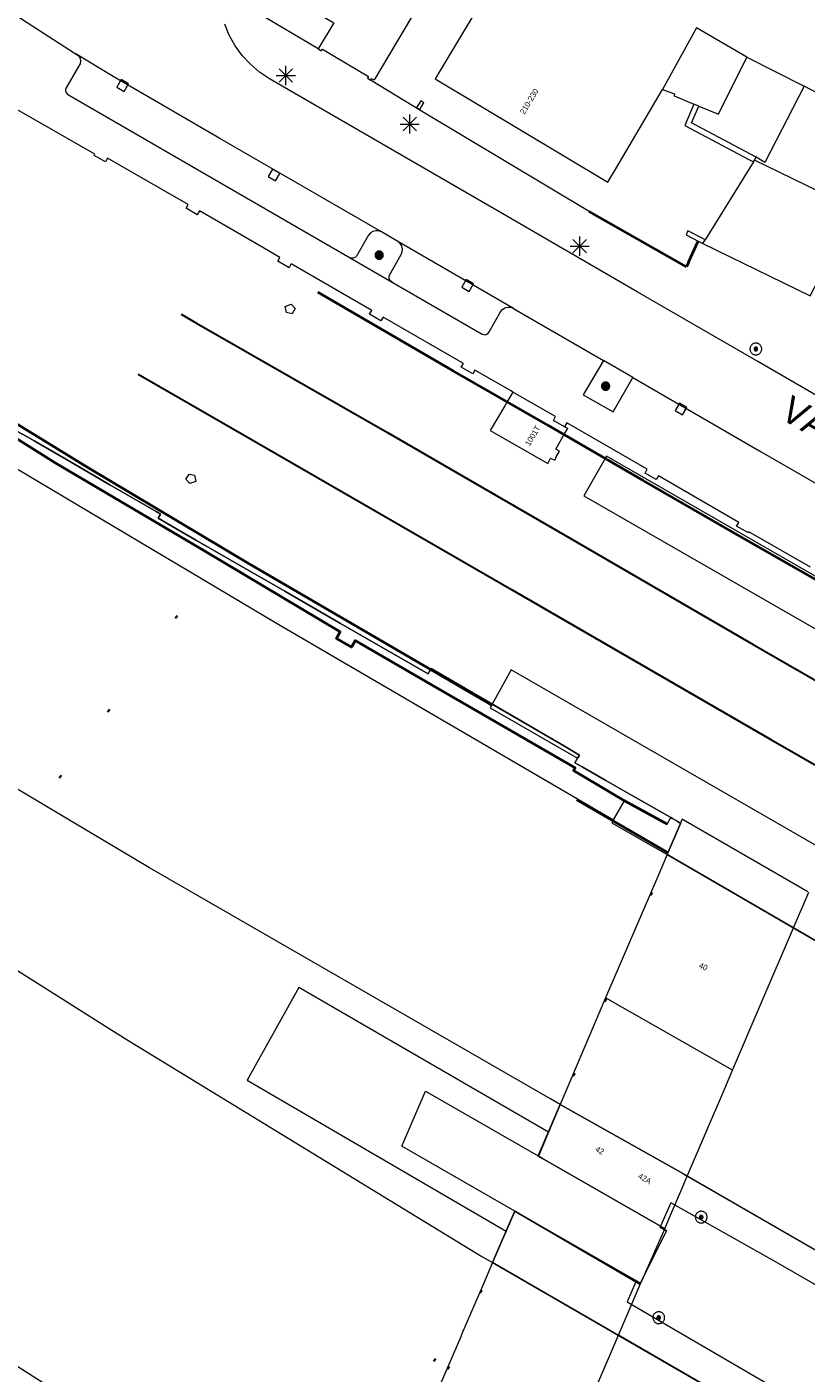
# Model space of a CAD drawing. Header units: metres. Extents: x 135779 to 137489, y 452643 to 455118.
# Tile 399 of 489: x 136792 to 136833, y 454519 to 454590. Entities that reach past the tile are written whole.
import ezdxf
from ezdxf.enums import TextEntityAlignment as Align

# ---------------------------------------------------------------- set-up
doc = ezdxf.new("R2010")
doc.units = ezdxf.units.M
for name, pattern in [('DGN_Style_1', [33.729988, 0.056123, -33.673865]), ('DGN_Style_3', [78.572352, 56.123108, -22.449243]), ('DGN_Style_4', [89.853097, 44.898487, -22.449243, 0.056123, -22.449243])]:
    doc.linetypes.add(name, pattern=pattern)
for name, color, linetype, lineweight in [('KTop_KWD_Perron', 40, 'Continuous', 13), ('KTop_NAR_Huisnummer (t)', 7, 'Continuous', 13), ('KTop_NAR_Huisnummer tijdelijk (t)', 7, 'Continuous', 13), ('KTop_OBD_Brug_dek', 11, 'Continuous', 13), ('KTop_OBW_Overkapping', 1, 'Continuous', 13), ('KTop_ORL_Weg_Straatnaam (t)', 7, 'Continuous', 13), ('KTop_OTD_Gesloten verharding', 15, 'Continuous', 13), ('KTop_PAL_Lichtmast', 40, 'Continuous', 13), ('KTop_PND_Grondvlaksituatie van BAG-pand [tachy]', 1, 'Continuous', 13), ('KTop_PND_Pandscheiding', 40, 'Continuous', 13), ('KTop_PUT_Brandkraan of -put', 1, 'Continuous', 13), ('KTop_PUT_Inspectie- of rioolput', 15, 'Continuous', 13), ('KTop_PUT_Kolk', 15, 'Continuous', 13), ('KTop_SHD_Geluidsscherm (l)', 1, 'Continuous', 40), ('KTop_SHD_Hek (l)', 15, 'DGN_Style_4', 40), ('KTop_SHD_Muur', 15, 'Continuous', 13), ('KTop_SHD_Muur (l)', 15, 'Continuous', 40), ('KTop_SPR_Sneltram (l)', 251, 'DGN_Style_3', 30), ('KTop_SPR_Trein (l)', 8, 'DGN_Style_1', 53), ('KTop_VGO_Boom', 92, 'Continuous', 13), ('KTop_WGD_Parkeervlak', 251, 'Continuous', 13), ('KTop_WGD_Rijbaan_Lokale weg', 251, 'Continuous', 13), ('KTop_WGD_Spoorbaan', 251, 'Continuous', 13), ('KTop_WGD_Voetpad', 251, 'Continuous', 13), ('KTop_WGD_Voetpad op trap', 251, 'Continuous', 13)]:
    doc.layers.add(name, color=color, linetype=linetype, lineweight=lineweight)
doc.styles.add('Style-ROVU', font='ROVU.shx')
doc.styles.add('Style-ROVUCURSIEF', font='ROVUCURSIEF.shx')

# ---------------------------------------------------------------- blocks, each defined once
blk = doc.blocks.new('PAL_Lichtmast')
at = {"layer": 'KTop_PAL_Lichtmast'}
for p, q in [((-0.354, -0.354), (0.354, 0.354)), ((0.354, -0.354), (-0.354, 0.354)), ((0, -0.5), (0, 0.5)), ((-0.5, 0), (0.5, 0))]:
    blk.add_line(p, q, dxfattribs=at)
blk = doc.blocks.new('PUT_Kolk')
at = {"layer": 'KTop_PUT_Kolk', "flags": 128}
blk.add_lwpolyline([(0.225, -0.225), (0.225, 0.225), (-0.225, 0.225), (-0.225, -0.225), (0.225, -0.225)], dxfattribs=at)
blk = doc.blocks.new('PUT_Brandkraan_of_-put')
at = {"layer": 'KTop_PUT_Brandkraan of -put'}
for p, q in [((-0.25, 0.034), (0, 0.25)), ((-0.158, -0.25), (-0.25, 0.034)), ((0, 0.25), (0.25, 0.033)), ((0.25, 0.033), (0.158, -0.25)), ((0.158, -0.25), (-0.158, -0.25))]:
    blk.add_line(p, q, dxfattribs=at)
blk = doc.blocks.new('PUT_Inspectie-_of_rioolput')
at = {"layer": 'KTop_PUT_Inspectie- of rioolput', "flags": 128}
for points in [[(0.31, 0), (0.308, 0.032), (0.303, 0.064), (0.294, 0.095), (0.283, 0.126), (0.268, 0.155), (0.25, 0.182), (0.23, 0.207), (0.207, 0.23), (0.182, 0.25), (0.154, 0.268), (0.126, 0.283), (0.095, 0.294), (0.064, 0.303), (0.032, 0.308), (0, 0.309), (-0.032, 0.308), (-0.064, 0.303), (-0.096, 0.294), (-0.126, 0.283), (-0.155, 0.268), (-0.182, 0.25), (-0.207, 0.23), (-0.23, 0.207), (-0.25, 0.182), (-0.268, 0.154), (-0.283, 0.126), (-0.294, 0.095), (-0.303, 0.064), (-0.308, 0.032), (-0.309, 0), (-0.308, -0.032), (-0.303, -0.064), (-0.294, -0.096), (-0.283, -0.126), (-0.268, -0.155), (-0.25, -0.182), (-0.23, -0.207), (-0.207, -0.23), (-0.182, -0.25), (-0.155, -0.268), (-0.126, -0.283), (-0.096, -0.294), (-0.064, -0.303), (-0.032, -0.308), (0, -0.309), (0.032, -0.308), (0.064, -0.303), (0.095, -0.294), (0.126, -0.283), (0.155, -0.268), (0.182, -0.25), (0.207, -0.23), (0.23, -0.207), (0.25, -0.182), (0.268, -0.155), (0.283, -0.126), (0.294, -0.096), (0.303, -0.064), (0.308, -0.032), (0.31, 0)], [(0.095, 0), (0.094, 0.009), (0.092, 0.019), (0.09, 0.029), (0.086, 0.038), (0.082, 0.047), (0.076, 0.055), (0.07, 0.063), (0.063, 0.07), (0.055, 0.076), (0.047, 0.082), (0.038, 0.086), (0.029, 0.09), (0.019, 0.092), (0.009, 0.094), (0, 0.094), (-0.01, 0.094), (-0.02, 0.092), (-0.029, 0.09), (-0.039, 0.086), (-0.048, 0.082), (-0.056, 0.076), (-0.064, 0.07), (-0.071, 0.063), (-0.077, 0.055), (-0.082, 0.047), (-0.087, 0.038), (-0.09, 0.029), (-0.093, 0.019), (-0.094, 0.009), (-0.095, 0), (-0.094, -0.01), (-0.093, -0.02), (-0.09, -0.029), (-0.087, -0.039), (-0.082, -0.048), (-0.077, -0.056), (-0.071, -0.064), (-0.064, -0.071), (-0.056, -0.077), (-0.047, -0.082), (-0.039, -0.087), (-0.029, -0.09), (-0.02, -0.093), (-0.01, -0.094), (0, -0.095), (0.009, -0.094), (0.019, -0.093), (0.029, -0.09), (0.038, -0.087), (0.047, -0.082), (0.055, -0.077), (0.063, -0.071), (0.07, -0.064), (0.076, -0.056), (0.082, -0.047), (0.086, -0.039), (0.09, -0.029), (0.092, -0.02), (0.094, -0.01), (0.095, 0)], [(0.035, 0), (0.034, 0.003), (0.034, 0.007), (0.033, 0.01), (0.031, 0.014), (0.03, 0.017), (0.028, 0.02), (0.026, 0.023), (0.023, 0.026), (0.02, 0.028), (0.017, 0.03), (0.014, 0.031), (0.01, 0.033), (0.007, 0.034), (0.003, 0.034), (0, 0.034), (-0.004, 0.034), (-0.007, 0.034), (-0.011, 0.033), (-0.014, 0.031), (-0.018, 0.03), (-0.021, 0.028), (-0.023, 0.026), (-0.026, 0.023), (-0.028, 0.02), (-0.03, 0.017), (-0.032, 0.014), (-0.033, 0.01), (-0.034, 0.007), (-0.035, 0.003), (-0.035, 0), (-0.035, -0.004), (-0.034, -0.007), (-0.033, -0.011), (-0.032, -0.014), (-0.03, -0.018), (-0.028, -0.021), (-0.026, -0.023), (-0.023, -0.026), (-0.021, -0.028), (-0.017, -0.03), (-0.014, -0.032), (-0.011, -0.033), (-0.007, -0.034), (-0.004, -0.035), (0, -0.035), (0.003, -0.035), (0.007, -0.034), (0.01, -0.033), (0.014, -0.032), (0.017, -0.03), (0.02, -0.028), (0.023, -0.026), (0.026, -0.023), (0.028, -0.021), (0.03, -0.017), (0.031, -0.014), (0.033, -0.011), (0.034, -0.007), (0.034, -0.004), (0.035, 0)], [(0.01, 0.02), (0.007, 0.02), (0.005, 0.021), (0.003, 0.022), (0.001, 0.022), (-0.001, 0.022), (-0.004, 0.022), (-0.006, 0.021), (-0.008, 0.02), (-0.01, 0.019), (-0.012, 0.018), (-0.014, 0.017), (-0.016, 0.015), (-0.017, 0.013), (-0.019, 0.012), (-0.02, 0.009), (-0.021, 0.007), (-0.022, 0.005), (-0.022, 0.003), (-0.022, 0.001), (-0.022, -0.001), (-0.022, -0.004), (-0.022, -0.006), (-0.021, -0.008), (-0.02, -0.01), (-0.019, -0.012), (-0.017, -0.014), (-0.016, -0.016), (-0.014, -0.017), (-0.012, -0.019), (-0.01, -0.02), (-0.008, -0.021), (-0.006, -0.022), (-0.003, -0.022), (-0.001, -0.022), (0.001, -0.022), (0.003, -0.022), (0.005, -0.022), (0.008, -0.021), (0.01, -0.02), (0.012, -0.019), (0.014, -0.017), (0.015, -0.016), (0.017, -0.014), (0.018, -0.012), (0.02, -0.01), (0.02, -0.008), (0.021, -0.006), (0.022, -0.003), (0.022, -0.001), (0.022, 0.001), (0.022, 0.003), (0.021, 0.005), (0.02, 0.008), (0.019, 0.01), (0.018, 0.012), (0.017, 0.014), (0.015, 0.015), (0.013, 0.017), (0.012, 0.018), (0.01, 0.02)]]:
    blk.add_lwpolyline(points, dxfattribs=at)
blk = doc.blocks.new('VGO_Boom')
at = {"layer": 'KTop_VGO_Boom', "flags": 128}
for points in [[(0.215, 0), (0.214, 0.022), (0.21, 0.045), (0.204, 0.066), (0.196, 0.087), (0.186, 0.108), (0.174, 0.126), (0.16, 0.144), (0.144, 0.16), (0.126, 0.174), (0.107, 0.186), (0.087, 0.196), (0.066, 0.204), (0.045, 0.21), (0.022, 0.214), (-0.001, 0.215), (-0.023, 0.214), (-0.045, 0.21), (-0.067, 0.204), (-0.088, 0.196), (-0.108, 0.186), (-0.127, 0.174), (-0.144, 0.16), (-0.16, 0.144), (-0.174, 0.126), (-0.187, 0.107), (-0.197, 0.087), (-0.205, 0.066), (-0.211, 0.045), (-0.214, 0.022), (-0.215, -0.001), (-0.214, -0.023), (-0.211, -0.045), (-0.205, -0.067), (-0.197, -0.088), (-0.187, -0.108), (-0.174, -0.127), (-0.16, -0.144), (-0.144, -0.16), (-0.127, -0.174), (-0.108, -0.187), (-0.088, -0.197), (-0.067, -0.205), (-0.045, -0.211), (-0.023, -0.214), (0, -0.215), (0.022, -0.214), (0.045, -0.211), (0.066, -0.205), (0.087, -0.197), (0.108, -0.187), (0.126, -0.174), (0.144, -0.16), (0.16, -0.144), (0.174, -0.127), (0.186, -0.108), (0.196, -0.088), (0.204, -0.067), (0.21, -0.045), (0.214, -0.023), (0.215, -0.001)], [(0.155, 0), (0.154, 0.016), (0.152, 0.032), (0.147, 0.048), (0.142, 0.063), (0.134, 0.078), (0.125, 0.091), (0.115, 0.104), (0.104, 0.115), (0.091, 0.125), (0.077, 0.134), (0.063, 0.142), (0.048, 0.147), (0.032, 0.152), (0.016, 0.154), (-0.001, 0.155), (-0.017, 0.154), (-0.033, 0.152), (-0.048, 0.147), (-0.064, 0.142), (-0.078, 0.134), (-0.092, 0.125), (-0.104, 0.115), (-0.116, 0.104), (-0.126, 0.091), (-0.135, 0.077), (-0.142, 0.063), (-0.148, 0.048), (-0.152, 0.032), (-0.155, 0.016), (-0.155, -0.001), (-0.155, -0.017), (-0.152, -0.033), (-0.148, -0.048), (-0.142, -0.064), (-0.135, -0.078), (-0.126, -0.092), (-0.116, -0.104), (-0.104, -0.116), (-0.092, -0.126), (-0.078, -0.135), (-0.064, -0.142), (-0.048, -0.148), (-0.033, -0.152), (-0.017, -0.155), (0, -0.155), (0.016, -0.155), (0.032, -0.152), (0.048, -0.148), (0.063, -0.142), (0.078, -0.135), (0.091, -0.126), (0.104, -0.116), (0.115, -0.104), (0.125, -0.092), (0.134, -0.078), (0.142, -0.064), (0.147, -0.048), (0.152, -0.033), (0.154, -0.017), (0.155, -0.001)], [(0.095, 0), (0.094, 0.01), (0.093, 0.02), (0.09, 0.029), (0.087, 0.039), (0.082, 0.048), (0.077, 0.056), (0.071, 0.064), (0.064, 0.071), (0.056, 0.077), (0.047, 0.082), (0.039, 0.087), (0.029, 0.09), (0.02, 0.093), (0.01, 0.094), (-0.001, 0.095), (-0.01, 0.094), (-0.02, 0.093), (-0.03, 0.09), (-0.039, 0.087), (-0.048, 0.082), (-0.056, 0.077), (-0.064, 0.071), (-0.071, 0.064), (-0.077, 0.056), (-0.083, 0.047), (-0.087, 0.039), (-0.091, 0.029), (-0.093, 0.02), (-0.095, 0.01), (-0.095, -0.001), (-0.095, -0.01), (-0.093, -0.02), (-0.091, -0.03), (-0.087, -0.039), (-0.083, -0.048), (-0.077, -0.056), (-0.071, -0.064), (-0.064, -0.071), (-0.056, -0.077), (-0.048, -0.083), (-0.039, -0.087), (-0.03, -0.091), (-0.02, -0.093), (-0.01, -0.095), (0, -0.095), (0.01, -0.095), (0.02, -0.093), (0.029, -0.091), (0.039, -0.087), (0.048, -0.083), (0.056, -0.077), (0.064, -0.071), (0.071, -0.064), (0.077, -0.056), (0.082, -0.048), (0.087, -0.039), (0.09, -0.03), (0.093, -0.02), (0.094, -0.01), (0.095, -0.001)], [(0.035, 0), (0.035, 0.004), (0.034, 0.007), (0.033, 0.011), (0.032, 0.014), (0.03, 0.018), (0.028, 0.021), (0.026, 0.023), (0.023, 0.026), (0.021, 0.028), (0.017, 0.03), (0.014, 0.032), (0.011, 0.033), (0.007, 0.034), (0.004, 0.035), (-0.001, 0.035), (-0.004, 0.035), (-0.008, 0.034), (-0.011, 0.033), (-0.015, 0.032), (-0.018, 0.03), (-0.021, 0.028), (-0.024, 0.026), (-0.027, 0.023), (-0.029, 0.021), (-0.031, 0.017), (-0.032, 0.014), (-0.034, 0.011), (-0.035, 0.007), (-0.035, 0.004), (-0.035, -0.001), (-0.035, -0.004), (-0.035, -0.008), (-0.034, -0.011), (-0.032, -0.015), (-0.031, -0.018), (-0.029, -0.021), (-0.027, -0.024), (-0.024, -0.027), (-0.021, -0.029), (-0.018, -0.031), (-0.015, -0.032), (-0.011, -0.034), (-0.008, -0.035), (-0.004, -0.035), (0, -0.035), (0.004, -0.035), (0.007, -0.035), (0.011, -0.034), (0.014, -0.032), (0.018, -0.031), (0.021, -0.029), (0.023, -0.027), (0.026, -0.024), (0.028, -0.021), (0.03, -0.018), (0.032, -0.015), (0.033, -0.011), (0.034, -0.008), (0.035, -0.004), (0.035, 0)]]:
    blk.add_lwpolyline(points, dxfattribs=at)

msp = doc.modelspace()

# ---------------------------------------------------------------- linework, layer by layer
at = {"layer": 'KTop_KWD_Perron', "flags": 128}
msp.add_lwpolyline([(136870.52, 454504.04), (136826.423, 454529.469), (136819.958, 454533.111), (136819.342, 454531.663), (136819.353, 454531.657), (136818.816, 454530.408), (136819.028, 454530.286), (136825.215, 454526.736), (136825.218, 454526.735), (136825.194, 454526.681), (136825.532, 454526.487), (136824.141, 454523.69), (136823.929, 454523.81), (136817.577, 454527.516), (136817.574, 454527.518), (136817.12, 454526.463), (136816.925, 454525.995), (136816.415, 454524.82), (136822.761, 454521.162), (136866.908, 454495.622), (136949.507, 454448.341)], dxfattribs=at)
at = {"layer": 'KTop_OBD_Brug_dek', "flags": 128}
for points in [[(136833.081, 454561.277), (136829.86, 454563.135), (136829.826, 454563.077), (136829.208, 454563.433), (136829.328, 454563.63), (136825.11, 454566.072), (136824.996, 454565.874), (136824.411, 454566.213), (136824.525, 454566.413), (136820.302, 454568.84), (136820.186, 454568.639), (136819.6, 454568.976), (136819.715, 454569.176), (136817.472, 454570.463), (136817.348, 454570.534), (136815.49, 454571.608), (136815.374, 454571.409), (136814.771, 454571.757), (136814.887, 454571.957), (136810.668, 454574.394), (136810.553, 454574.194), (136809.959, 454574.537), (136810.074, 454574.736), (136805.855, 454577.174), (136805.74, 454576.974), (136805.146, 454577.317), (136805.261, 454577.516), (136804.16, 454578.153), (136801.036, 454579.958), (136800.92, 454579.758), (136800.336, 454580.096), (136800.451, 454580.295), (136799.022, 454581.12), (136796.226, 454582.723), (136796.111, 454582.524), (136795.519, 454582.864), (136795.551, 454582.924), (136791.337, 454585.348)], [(136784.936, 454573.029), (136784.818, 454572.824), (136784.583, 454572.418), (136786.721, 454571.179), (136791.759, 454568.26), (136792.411, 454567.88), (136794.068, 454566.92), (136796.336, 454565.604), (136798.771, 454564.193), (136798.998, 454564.061), (136798.877, 454563.843), (136799.59, 454563.432), (136800.895, 454562.681), (136803.588, 454561.131), (136805.515, 454560.023), (136808.447, 454558.334), (136810.211, 454557.317), (136812.219, 454556.161), (136813.03, 454555.685), (136813.094, 454555.795), (136813.135, 454555.866), (136813.191, 454555.962), (136816.398, 454554.095)], [(136816.398, 454554.095), (136820.178, 454551.894), (136820.972, 454551.432), (136820.878, 454551.276), (136820.868, 454551.26)]]:
    msp.add_lwpolyline(points, dxfattribs=at)
at = {"layer": 'KTop_OBW_Overkapping', "flags": 128}
for points in [[(136838.842, 454557.648), (136822.381, 454567.101), (136821.207, 454565.011), (136837.868, 454555.437)], [(136833.884, 454546.398), (136817.396, 454555.897), (136816.398, 454554.095)], [(136816.398, 454554.095), (136816.294, 454553.907), (136820.868, 454551.26)], [(136820.868, 454551.26), (136820.727, 454551.027), (136821.108, 454550.812), (136822.346, 454550.1), (136823.696, 454549.33), (136825.28, 454548.435), (136825.76, 454548.158), (136825.854, 454548.104), (136826.087, 454547.967), (136826.272, 454547.84)], [(136825.218, 454526.735), (136825.215, 454526.736), (136819.028, 454530.286), (136818.816, 454530.408), (136819.353, 454531.657), (136819.342, 454531.663), (136806.256, 454539.236), (136803.55, 454534.385), (136817.12, 454526.463), (136817.574, 454527.518), (136817.577, 454527.516), (136823.929, 454523.81)], [(136857.642, 454508.158), (136858.291, 454509.27), (136831.286, 454524.843), (136825.754, 454527.953), (136825.218, 454526.735)], [(136823.929, 454523.81), (136824.141, 454523.69), (136825.532, 454526.487), (136825.194, 454526.681)], [(136825.218, 454526.735), (136825.194, 454526.681)], [(136825.194, 454526.681), (136825.218, 454526.735), (136825.218, 454526.735)], [(136823.929, 454523.81), (136823.465, 454522.758), (136855.324, 454504.185), (136855.939, 454505.238)]]:
    msp.add_lwpolyline(points, dxfattribs=at)
at = {"layer": 'KTop_OTD_Gesloten verharding', "flags": 128}
for points in [[(136822.756, 454548.035), (136823.34, 454549.034), (136825.574, 454547.805), (136825.76, 454548.158)], [(136826.272, 454547.84), (136825.576, 454546.217), (136840.837, 454537.355), (136884.445, 454512.31), (136936.889, 454482.069), (136979.455, 454457.674), (136980.255, 454459.251), (136980.488, 454459.711), (136962.692, 454470.046), (136956.479, 454473.831), (136956.245, 454473.97), (136880.497, 454517.332), (136876.982, 454519.103)], [(136826.272, 454547.84), (136826.365, 454548.08), (136826.404, 454548.057), (136832.947, 454544.272)]]:
    msp.add_lwpolyline(points, dxfattribs=at)
at = {"layer": 'KTop_PND_Grondvlaksituatie van BAG-pand [tachy]', "flags": 128}
for points in [[(136810.02, 454586.81), (136810.07, 454586.9), (136810.21, 454586.82), (136810.25, 454586.88), (136818.061, 454600), (136818.181, 454600.201), (136818.518, 454600), (136819.471, 454599.431), (136819.81, 454600), (136821.944, 454603.58), (136823.232, 454602.812), (136827.631, 454600.19), (136828.861, 454602.251)], [(136835.571, 454592.281), (136834.514, 454589.99), (136829.355, 454593.015), (136827.741, 454590.371), (136822.901, 454593.271), (136821.881, 454591.561), (136817.703, 454594.058), (136813.403, 454586.88), (136822.462, 454581.472), (136822.87, 454582.16), (136825.317, 454586.316)], [(136803.58, 454592.49), (136808.08, 454589.82), (136807.26, 454588.45)], [(136807.26, 454588.45), (136807.43, 454588.35), (136807.49, 454588.43), (136809.9, 454587), (136809.85, 454586.91), (136810.02, 454586.81)], [(136827.23, 454585.449), (136828.255, 454585.026), (136829.753, 454588.017)], [(136829.753, 454588.017), (136832.762, 454586.489)], [(136825.317, 454586.316), (136825.95, 454586.093), (136825.933, 454585.984), (136826.972, 454585.555)], [(136832.762, 454586.489), (136830.698, 454582.491), (136830.238, 454582.767)], [(136812.522, 454585.528), (136812.43, 454585.38), (136812.6, 454585.28), (136812.693, 454585.427), (136812.814, 454585.618), (136812.645, 454585.725), (136812.522, 454585.528)], [(136817.472, 454570.463), (136817.348, 454570.534), (136815.49, 454571.608), (136815.374, 454571.409), (136814.771, 454571.757), (136814.887, 454571.957), (136810.668, 454574.394), (136810.553, 454574.194), (136809.959, 454574.537), (136810.074, 454574.736), (136805.855, 454577.174), (136805.74, 454576.974), (136805.146, 454577.317), (136805.261, 454577.516), (136804.16, 454578.153), (136801.036, 454579.958), (136800.92, 454579.758), (136800.336, 454580.096), (136800.451, 454580.295), (136799.022, 454581.12), (136796.226, 454582.723), (136796.111, 454582.524), (136795.519, 454582.864), (136795.551, 454582.924), (136791.337, 454585.348)], [(136827.23, 454585.449), (136826.972, 454585.555)], [(136830.093, 454582.533), (136827.556, 454578.436)], [(136830.093, 454582.533), (136830.15, 454582.625)], [(136830.15, 454582.625), (136830.238, 454582.767)], [(136827.436, 454578.242), (136827.556, 454578.436)], [(136827.436, 454578.242), (136833.069, 454575.513)], [(136820.186, 454568.639), (136819.6, 454568.976), (136819.715, 454569.176), (136817.472, 454570.463)], [(136833.081, 454561.277), (136829.86, 454563.135), (136829.826, 454563.077), (136829.208, 454563.433), (136829.328, 454563.63), (136825.11, 454566.072), (136824.996, 454565.874), (136824.411, 454566.213), (136824.525, 454566.413), (136820.302, 454568.84), (136820.186, 454568.639)], [(136825.76, 454548.158), (136825.28, 454548.435), (136823.696, 454549.33), (136822.346, 454550.1), (136821.108, 454550.812), (136820.727, 454551.027), (136820.868, 454551.26), (136820.972, 454551.432), (136820.178, 454551.894), (136813.191, 454555.962), (136813.135, 454555.866), (136813.094, 454555.795), (136813.03, 454555.685), (136812.219, 454556.161), (136810.211, 454557.317), (136808.447, 454558.334), (136805.515, 454560.023), (136803.588, 454561.131), (136800.895, 454562.681), (136799.59, 454563.432), (136798.877, 454563.843), (136798.998, 454564.061), (136798.771, 454564.193), (136796.336, 454565.604), (136794.068, 454566.92), (136792.411, 454567.88), (136791.759, 454568.26)], [(136825.576, 454546.217), (136826.272, 454547.84), (136826.087, 454547.967), (136825.854, 454548.104), (136825.76, 454548.158)], [(136825.576, 454546.217), (136825.082, 454545.066), (136822.335, 454538.702)], [(136832.195, 454542.373), (136832.995, 454544.239)], [(136829.003, 454534.902), (136830.499, 454538.42), (136832.195, 454542.373)], [(136822.335, 454538.702), (136819.958, 454533.111)], [(136826.62, 454529.355), (136828.598, 454533.951), (136829.003, 454534.902)], [(136818.81, 454530.411), (136819.958, 454533.111)], [(136818.81, 454530.411), (136819.028, 454530.286), (136825.215, 454526.736), (136825.442, 454526.606)], [(136825.442, 454526.606), (136825.792, 454527.43), (136826.35, 454528.728), (136826.62, 454529.355)], [(136816.415, 454524.82), (136816.925, 454525.995), (136817.12, 454526.463), (136817.192, 454526.636), (136817.577, 454527.516)], [(136824.172, 454523.731), (136823.97, 454523.847), (136817.795, 454527.391), (136817.577, 454527.516)], [(136816.415, 454524.82), (136815.93, 454523.703), (136814.808, 454521.09), (136814.741, 454520.935), (136813.431, 454517.899), (136812.68, 454516.152), (136810.604, 454511.321), (136809.426, 454508.567)], [(136823.009, 454521.018), (136824.093, 454523.545), (136824.172, 454523.731)], [(136815.984, 454504.643), (136823.009, 454521.018)]]:
    msp.add_lwpolyline(points, dxfattribs=at)
at = {"layer": 'KTop_PND_Pandscheiding', "flags": 128}
for points in [[(136829.753, 454588.017), (136827.115, 454589.563), (136825.317, 454586.316)], [(136845.876, 454579.655), (136832.762, 454586.489)], [(136833.069, 454575.513), (136835.422, 454580.04), (136830.15, 454582.625)], [(136817.472, 454570.463), (136817.214, 454570.02), (136817.052, 454569.74), (136816.295, 454568.449), (136819.305, 454566.721), (136819.456, 454566.989), (136819.671, 454566.881), (136819.736, 454566.986), (136819.734, 454567.021), (136819.928, 454567.361), (136819.731, 454567.473), (136820.209, 454568.297), (136820.352, 454568.544), (136820.186, 454568.639)], [(136829.003, 454534.902), (136822.335, 454538.702)]]:
    msp.add_lwpolyline(points, dxfattribs=at)
at = {"layer": 'KTop_SHD_Geluidsscherm (l)', "flags": 128}
msp.add_lwpolyline([(136745.939, 454599.133), (136753.122, 454594.057), (136763.096, 454587.193), (136771.621, 454581.444), (136779.426, 454576.305), (136786.75, 454571.681), (136795.107, 454566.555), (136803.562, 454561.509), (136811.611, 454556.827), (136816.366, 454554.037)], dxfattribs=at)
at = {"layer": 'KTop_SHD_Hek (l)', "flags": 128}
for points in [[(136846.041, 454553.443), (136845.989, 454553.302), (136839.992, 454556.773), (136835.225, 454559.563), (136829.598, 454562.787), (136824.31, 454565.822), (136819.316, 454568.723), (136814.306, 454571.596), (136808.626, 454574.897), (136801.867, 454578.771), (136795.794, 454582.286), (136790.507, 454585.332)], [(136826.713, 454577.305), (136826.576, 454577.023), (136821.471, 454579.921)], [(136826.713, 454577.305), (136827.194, 454578.371)]]:
    msp.add_lwpolyline(points, dxfattribs=at)
at = {"layer": 'KTop_SHD_Muur', "flags": 128}
for points in [[(136826.972, 454585.555), (136826.498, 454584.428), (136829.852, 454582.66), (136830.093, 454582.533)], [(136830.238, 454582.767), (136826.844, 454584.581), (136827.23, 454585.449)], [(136827.556, 454578.436), (136827.362, 454578.539), (136826.65, 454578.92), (136826.56, 454578.71), (136827.194, 454578.371)], [(136827.194, 454578.371), (136827.436, 454578.242)]]:
    msp.add_lwpolyline(points, dxfattribs=at)
at = {"layer": 'KTop_SHD_Muur (l)', "flags": 128}
for points in [[(136825.574, 454547.805), (136823.34, 454549.034), (136820.661, 454550.619), (136820.738, 454550.761), (136813.245, 454555.086), (136809.199, 454557.444), (136809.009, 454557.088), (136808.228, 454557.539), (136808.42, 454557.882), (136801.363, 454562.093), (136793.467, 454566.745), (136786.522, 454571.121)], [(136825.617, 454546.312), (136820.834, 454549.084)]]:
    msp.add_lwpolyline(points, dxfattribs=at)
at = {"layer": 'KTop_SPR_Sneltram (l)', "flags": 128}
for points in [[(136733.99, 454616.96), (136742.874, 454610.539), (136755.401, 454601.892), (136767.162, 454594.193), (136778.185, 454587.365), (136787.588, 454581.789), (136790.015, 454580.338), (136800.893, 454574.078), (136810.904, 454568.34), (136820.86, 454562.566), (136830.081, 454557.227), (136843.274, 454549.624), (136858.054, 454541.085), (136864.983, 454537.086), (136964.865, 454476.952), (136985.306, 454464.46), (137014.033, 454447.281), (137014.414, 454447.176), (137035.833, 454434.681), (137057.092, 454422.559), (137079.411, 454409.834), (137107.818, 454393.63), (137130.029, 454380.988), (137164.718, 454361.209), (137173.91, 454355.952)], [(136731.742, 454613.798), (136733.159, 454612.746), (136740.598, 454607.369), (136746.142, 454603.512), (136751.309, 454599.963), (136759.735, 454594.367), (136770.501, 454587.514), (136781.739, 454580.73), (136791.869, 454574.833), (136802.779, 454568.55), (136817.402, 454560.102), (136831.013, 454552.249), (136845.351, 454543.995), (136860.324, 454535.334), (136869.156, 454530.218), (136880.099, 454523.833), (136884.671, 454521.116), (136894.655, 454515.213), (136906.949, 454507.79), (136917.732, 454501.228), (136926.011, 454496.175), (136935.692, 454490.261), (136944.184, 454485.064), (136955.899, 454477.897), (136962.939, 454473.595), (136968.846, 454469.976), (136977.474, 454464.729), (136988.212, 454458.24), (137001.078, 454450.535), (137018.753, 454440.137), (137029.518, 454433.886), (137041.077, 454427.256), (137049.634, 454422.375), (137061.388, 454415.648), (137070.041, 454410.732), (137083.326, 454403.154), (137091.769, 454398.361), (137099.052, 454394.204), (137105.34, 454390.623), (137115.611, 454384.749), (137128.117, 454377.63), (137138.539, 454371.663), (137150.665, 454364.755), (137160.375, 454359.227), (137170.007, 454353.722), (137170.789, 454353.277)]]:
    msp.add_lwpolyline(points, dxfattribs=at)
at = {"layer": 'KTop_SPR_Trein (l)', "flags": 128}
for points in [[(136743.341, 454595.736), (136752.582, 454589.052), (136767.864, 454578.657), (136781.882, 454569.564), (136793.189, 454562.573), (136815.725, 454549.324), (136824.695, 454544.17)], [(136739.854, 454590.943), (136743.041, 454588.627), (136754.687, 454580.437), (136765.014, 454573.429), (136776.504, 454565.974), (136785.322, 454560.409), (136797.168, 454553.209), (136822.294, 454538.605)], [(136737.264, 454587.383), (136746.861, 454580.47), (136758.025, 454572.843), (136767.923, 454566.284), (136793.024, 454550.718), (136820.633, 454534.7)], [(136731.353, 454579.241), (136733.047, 454577.917), (136748.243, 454566.902), (136761.392, 454557.786), (136777.398, 454547.143), (136790.257, 454538.852), (136811.684, 454525.75), (136815.769, 454523.329)], [(136728.84, 454575.584), (136735.891, 454570.444), (136749.969, 454560.368), (136767.334, 454548.552), (136775.687, 454543.034), (136789.174, 454534.47), (136805.414, 454524.426), (136814.044, 454519.32)], [(136725.695, 454571.01), (136733.966, 454564.945), (136745.739, 454556.533), (136756.527, 454549.029), (136767.21, 454541.808), (136778.464, 454534.477), (136794.778, 454524.114), (136809.829, 454515.014), (136811.714, 454513.903)], [(136723.38, 454567.641), (136728.656, 454563.734), (136740.624, 454555.114), (136747.876, 454549.995), (136761.363, 454540.785), (136781.283, 454527.758), (136793.659, 454520.124), (136810.133, 454510.22)], [(136824.695, 454544.17), (136978.501, 454455.793)], [(136822.294, 454538.605), (136824.622, 454537.252), (136975.76, 454450.391)], [(136820.633, 454534.7), (136836.049, 454525.756), (136973.858, 454446.644)], [(136815.769, 454523.329), (136821.205, 454520.107), (136968.255, 454435.6)], [(136814.044, 454519.32), (136819.665, 454515.995), (136836.65, 454506.311), (136966.329, 454431.805)]]:
    msp.add_lwpolyline(points, dxfattribs=at)
at = {"layer": 'KTop_WGD_Parkeervlak', "flags": 128}
for points in [[(136810.585, 454578.857), (136810.44, 454578.911), (136810.286, 454578.919), (136810.136, 454578.881), (136810.004, 454578.8), (136809.903, 454578.683), (136809.282, 454577.592), (136809.229, 454577.537), (136809.163, 454577.498), (136809.089, 454577.479), (136809.012, 454577.48), (136808.939, 454577.501)], [(136811.15, 454576.219), (136811.076, 454576.266), (136811.02, 454576.334), (136810.989, 454576.416), (136810.985, 454576.503), (136811.008, 454576.588), (136811.625, 454577.674), (136811.678, 454577.819), (136811.686, 454577.973), (136811.648, 454578.122), (136811.568, 454578.253), (136811.452, 454578.355)]]:
    msp.add_lwpolyline(points, dxfattribs=at)
at = {"layer": 'KTop_WGD_Rijbaan_Lokale weg', "flags": 128}
for points in [[(136787.321, 454592.892), (136789.492, 454591.471), (136792.015, 454589.827), (136794.526, 454588.213)], [(136837.532, 454567.878), (136830.329, 454572.057), (136824.004, 454575.714), (136816.823, 454579.866), (136804.715, 454586.88), (136804.191, 454587.231), (136803.711, 454587.642), (136803.283, 454588.106), (136802.912, 454588.618), (136802.605, 454589.169), (136802.365, 454589.753)], [(136810.585, 454578.857), (136802.108, 454583.76), (136798.139, 454586.059), (136796.514, 454587.006), (136794.526, 454588.213)], [(136811.452, 454578.355), (136810.585, 454578.857)], [(136817.512, 454574.848), (136811.452, 454578.355)], [(136817.512, 454574.848), (136822.229, 454572.118)], [(136823.777, 454571.219), (136822.229, 454572.118)], [(136823.777, 454571.219), (136830.503, 454567.331), (136835.076, 454564.693)]]:
    msp.add_lwpolyline(points, dxfattribs=at)
at = {"layer": 'KTop_WGD_Spoorbaan', "flags": 128}
for points in [[(136748.814, 454594.962), (136750.139, 454594.074), (136750.563, 454593.498), (136751.654, 454592.653), (136752.354, 454592.565), (136755.2, 454590.633), (136758.626, 454588.168), (136759.023, 454587.468), (136760.033, 454586.768), (136760.921, 454586.62), (136767.501, 454582.16), (136777.371, 454575.668), (136777.795, 454575.008), (136778.808, 454574.36), (136779.797, 454574.159), (136782.106, 454572.674), (136782.648, 454571.979), (136789.961, 454567.325), (136805.202, 454558.275), (136822.756, 454548.035)], [(136819.958, 454533.111), (136819.412, 454533.419), (136798.428, 454545.521), (136789.535, 454550.788), (136781.002, 454555.972), (136768.408, 454563.884), (136752.586, 454574.45), (136750.944, 454571.922)], [(136750.395, 454571.076), (136748.785, 454568.597), (136763.012, 454558.692), (136781.686, 454546.327), (136797.108, 454536.584), (136815.858, 454525.141), (136816.415, 454524.82)], [(136809.426, 454508.567), (136792.868, 454518.498), (136775.745, 454529.362), (136761.657, 454538.573), (136740.67, 454553.083), (136740.118, 454552.359)], [(136822.756, 454548.035), (136822.667, 454547.882), (136824.931, 454546.586), (136825.576, 454546.217)], [(136832.195, 454542.373), (136825.576, 454546.217)], [(136840.871, 454537.335), (136840.837, 454537.355), (136832.195, 454542.373)], [(136819.958, 454533.111), (136826.423, 454529.469), (136826.62, 454529.355)], [(136826.62, 454529.355), (136835.294, 454524.354)], [(136823.009, 454521.018), (136822.761, 454521.162), (136816.415, 454524.82)], [(136831.702, 454515.989), (136823.009, 454521.018)]]:
    msp.add_lwpolyline(points, dxfattribs=at)
at = {"layer": 'KTop_WGD_Voetpad', "flags": 128}
for points in [[(136807.26, 454588.45), (136804.141, 454590.301), (136803.58, 454592.49)], [(136794.526, 454588.213), (136794.666, 454588.125), (136794.763, 454587.992), (136794.804, 454587.832), (136794.783, 454587.668), (136794.702, 454587.524), (136794.046, 454586.41), (136794.015, 454586.329), (136794.015, 454586.242), (136794.044, 454586.16), (136794.099, 454586.093), (136794.174, 454586.048), (136808.939, 454577.501)], [(136827.194, 454578.371), (136826.713, 454577.305), (136826.576, 454577.023), (136821.471, 454579.921), (136812.692, 454585.188), (136810.02, 454586.81)], [(136808.939, 454577.501), (136811.15, 454576.219)], [(136811.15, 454576.219), (136815.865, 454573.501), (136815.947, 454573.469), (136816.035, 454573.466), (136816.119, 454573.491), (136816.19, 454573.542), (136816.242, 454573.613), (136816.835, 454574.661), (136816.93, 454574.785), (136817.059, 454574.873), (136817.21, 454574.915), (136817.367, 454574.906), (136817.512, 454574.848)], [(136822.229, 454572.118), (136821.165, 454570.309), (136822.729, 454569.417), (136823.777, 454571.219)], [(136825.442, 454526.606), (136824.172, 454523.731)]]:
    msp.add_lwpolyline(points, dxfattribs=at)
at = {"layer": 'KTop_WGD_Voetpad op trap', "flags": 128}
msp.add_lwpolyline([(136817.577, 454527.516), (136811.646, 454530.918), (136812.891, 454533.807), (136818.81, 454530.411)], dxfattribs=at)

# ---------------------------------------------------------------- block references
at = {"layer": 'KTop_PAL_Lichtmast'}
for p in [(136805.571, 454587.054), (136812.072, 454584.512), (136820.983, 454578.11)]:
    msp.add_blockref('PAL_Lichtmast', p, dxfattribs=at)
at = {"layer": 'KTop_PUT_Brandkraan of -put'}
for p, rotation in [((136805.758, 454574.827), 59.9780125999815), ((136800.63, 454565.897), 239.2984534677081)]:
    msp.add_blockref('PUT_Brandkraan_of_-put', p, dxfattribs=dict(at, rotation=rotation))
at = {"layer": 'KTop_PUT_Inspectie- of rioolput'}
for p, rotation in [((136830.218, 454572.717), 239.9642796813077), ((136827.356, 454527.206), 60.02964761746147), ((136825.128, 454521.933), 156.7806858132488)]:
    msp.add_blockref('PUT_Inspectie-_of_rioolput', p, dxfattribs=dict(at, rotation=rotation))
at = {"layer": 'KTop_PUT_Kolk'}
for p, rotation in [((136797.019, 454586.533), 59.76768368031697), ((136804.956, 454581.839), 59.95540190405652), ((136815.11, 454576.048), 59.94148103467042), ((136826.295, 454569.576), 59.96971245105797)]:
    msp.add_blockref('PUT_Kolk', p, dxfattribs=dict(at, rotation=rotation))
at = {"layer": 'KTop_VGO_Boom'}
for p in [(136810.464, 454577.635), (136822.342, 454570.768)]:
    msp.add_blockref('VGO_Boom', p, dxfattribs=at)

# ---------------------------------------------------------------- texts
at = {"layer": 'KTop_NAR_Huisnummer (t)', "style": 'Style-ROVU'}
for s, rotation, p in [('1001T', 59.5, (136818.804, 454568.662)), ('40', 336.8, (136827.669, 454540.252)), ('42', 330.6, (136822.229, 454530.593)), ('42A', 330.6, (136824.705, 454529.049))]:
    msp.add_text(s, height=0.3, rotation=rotation, dxfattribs=at).set_placement(p, align=Align.MIDDLE_RIGHT)
at = {"layer": 'KTop_NAR_Huisnummer tijdelijk (t)', "style": 'Style-ROVUCURSIEF'}
msp.add_text('210-230', height=0.3, rotation=59.1, dxfattribs=at).set_placement((136817.956, 454585.067), align=Align.MIDDLE_LEFT)
at = {"layer": 'KTop_ORL_Weg_Straatnaam (t)', "style": 'Style-ROVU'}
msp.add_text('VAARTSESTRAAT', height=1.4, rotation=329.92097, dxfattribs=at).set_placement((136831.413, 454569.115))

doc.saveas('drawing.dxf')
